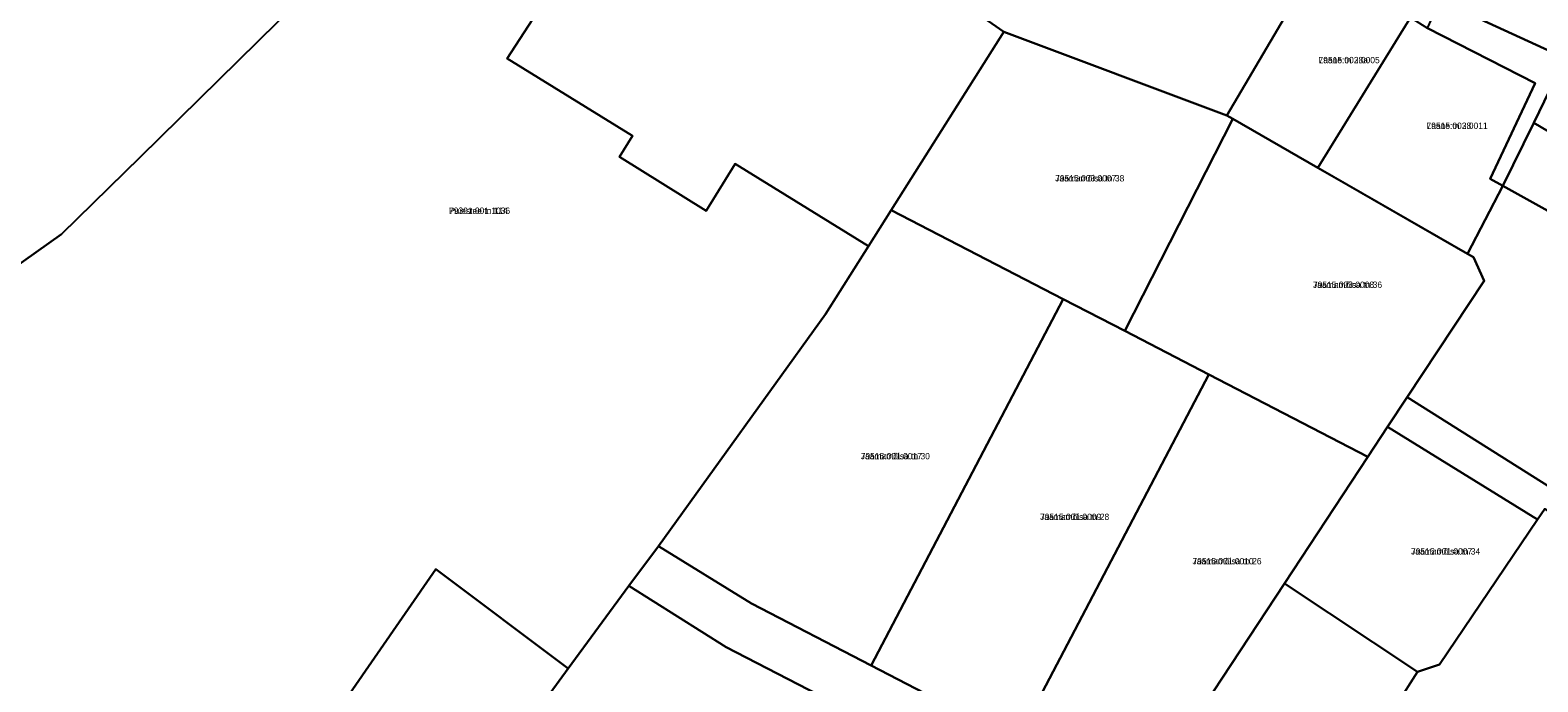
# Model space of a CAD drawing. Extents: x 643847 to 663718, y 6468443 to 6482775.
# Drawn here: x 660455.6 to 660813, y 6474885.1 to 6475039.7 of the extents above; entities that cross this region are included whole.
import ezdxf

# ---------------------------------------------------------------- set-up
doc = ezdxf.new("R2010")
doc.units = 0
for name, color, linetype in [('L_AADRESS', 7, 'Continuous'), ('PIIR', 7, 'Continuous'), ('TUNNUS', 7, 'Continuous')]:
    doc.layers.add(name, color=color, linetype=linetype)

msp = doc.modelspace()

# ---------------------------------------------------------------- linework, layer by layer
at = {"layer": 'PIIR'}
for points in [[(660900.81, 6474995.8), (660789.81, 6475046.7), (660808.63, 6475088.21), (660816.39, 6475102.88), (660715.65, 6475157.16), (660709.66, 6475146.11), (660690.52, 6475103.97), (660683.4, 6475107.4), (660677.3, 6475110.32), (660677.63, 6475110.9), (660695.84, 6475153.8), (660699.71, 6475162.86), (660705.56, 6475176.73), (660775.77, 6475137.86), (660799.02, 6475125.01), (660802.47, 6475131.23), (660804.65, 6475135.2), (660849.03, 6475110.51), (660861.93, 6475121.98), (660874.72, 6475124.68), (660939.76, 6475094.55), (660944.67, 6475092.21)], [(660338.1, 6475153.18), (660338.75, 6475154.16), (660518.86, 6475046.18), (660481.71, 6475009.71), (660462.95, 6474991.36), (660441.35, 6474976.03), (660286.27, 6475069.27)], [(660654.27, 6474988.46), (660622.71, 6475007.99), (660615.84, 6474996.9), (660595.24, 6475009.66), (660598.34, 6475014.68), (660568.66, 6475033.04), (660608.08, 6475093.85), (660686.39, 6475039.3), (660659.7, 6474997.04)], [(660782.74, 6475042.75), (660760.82, 6475007.09), (660740.63, 6475018.67), (660739.2, 6475019.47), (660759.86, 6475054.57), (660761, 6475056.49)], [(660914.52, 6474979.88), (660815.71, 6475025.4), (660811.99, 6475017.76), (660804.67, 6475002.78), (660801.63, 6475004.44), (660812.32, 6475027.13), (660786.81, 6475040.18), (660789.81, 6475046.7), (660900.81, 6474995.8), (660917.96, 6474987.72), (660964.98, 6474969.1), (660960.35, 6474958.78), (660951.58, 6474962.28), (660933.74, 6474969.29), (660918.97, 6474975.21)], [(660760.82, 6475007.09), (660782.74, 6475042.75), (660786.81, 6475040.18), (660812.32, 6475027.13), (660801.63, 6475004.44), (660804.67, 6475002.78), (660796.27, 6474986.71)], [(660700.42, 6474975.95), (660659.7, 6474997.04), (660686.39, 6475039.3), (660739.2, 6475019.47), (660740.63, 6475018.67), (660715.02, 6474968.39)], [(660914.52, 6474979.88), (660905.4, 6474964.03), (660900.29, 6474962.52), (660882.03, 6474973.09), (660882.86, 6474974.12), (660877.74, 6474977.31), (660878.52, 6474978.48), (660811.99, 6475017.76), (660815.71, 6475025.4)], [(660760.82, 6475007.09), (660768, 6475002.97), (660796.27, 6474986.71), (660797.74, 6474985.87), (660800.2, 6474980.29), (660782.02, 6474952.69), (660777.34, 6474945.6), (660772.68, 6474938.52), (660734.99, 6474958.04), (660715.02, 6474968.39), (660740.63, 6475018.67)], [(660811.99, 6475017.76), (660878.52, 6474978.48), (660877.74, 6474977.31), (660870.35, 6474964.76), (660865.33, 6474968.36), (660842.33, 6474981.82), (660804.67, 6475002.78)], [(660804.67, 6475002.78), (660842.33, 6474981.82), (660865.33, 6474968.36), (660831.2, 6474921.62), (660817.44, 6474930.31), (660782.02, 6474952.69), (660800.2, 6474980.29), (660797.74, 6474985.87), (660796.27, 6474986.71)], [(660700.42, 6474975.95), (660654.92, 6474889.02), (660626.58, 6474903.7), (660604.48, 6474917.36), (660644.09, 6474972.36), (660654.27, 6474988.46), (660659.7, 6474997.04)], [(660676.12, 6474878.04), (660654.92, 6474889.02), (660700.42, 6474975.95), (660715.02, 6474968.39), (660734.99, 6474958.04), (660689.48, 6474871.12)], [(660772.68, 6474938.52), (660752.88, 6474908.47), (660731.85, 6474876.54), (660717.58, 6474856.58), (660689.48, 6474871.12), (660734.99, 6474958.04)], [(660812.92, 6474923.64), (660789.62, 6474889.24), (660784.47, 6474887.49), (660752.88, 6474908.47), (660772.68, 6474938.52), (660777.34, 6474945.6)], [(660846.34, 6474906.13), (660826.73, 6474878.94), (660815.22, 6474867.81), (660810.37, 6474861.53), (660808.84, 6474862.45), (660800.84, 6474867.24), (660794.6, 6474870.98), (660791.4, 6474872.9), (660788.16, 6474874.82), (660782, 6474878.48), (660779.61, 6474879.9), (660784.47, 6474887.49), (660789.62, 6474889.24), (660812.92, 6474923.64), (660814.64, 6474926.16), (660838.19, 6474911.28)], [(660670.5, 6474867.48), (660649.81, 6474878.25), (660620.56, 6474893.41), (660597.47, 6474907.89), (660604.48, 6474917.36), (660626.58, 6474903.7), (660654.92, 6474889.02), (660676.12, 6474878.04), (660689.48, 6474871.12), (660717.58, 6474856.58), (660736.59, 6474846.73), (660729.63, 6474836.76), (660695.62, 6474854.47)], [(660468.89, 6474838.81), (660486.24, 6474827.89), (660502.24, 6474840.34), (660551.72, 6474911.85), (660583.08, 6474888.31), (660557.74, 6474853.55), (660548.89, 6474841.46), (660544.84, 6474837.75), (660526.72, 6474812.12), (660526.01, 6474811.17), (660519.55, 6474814.87), (660502.74, 6474788.1), (660454.79, 6474817.7), (660461.28, 6474828.33)], [(660784.47, 6474887.49), (660779.61, 6474879.9), (660763.03, 6474853.94), (660731.85, 6474876.54), (660752.88, 6474908.47)]]:
    msp.add_lwpolyline(points, close=True, dxfattribs=at)
for points in [[(660759.86, 6475054.57), (660739.2, 6475019.47), (660686.39, 6475039.3), (660608.08, 6475093.85), (660568.66, 6475033.04), (660598.34, 6475014.68), (660595.24, 6475009.66), (660615.84, 6474996.9), (660622.71, 6475007.99), (660654.27, 6474988.46), (660644.09, 6474972.36), (660604.48, 6474917.36), (660597.47, 6474907.89), (660583.08, 6474888.31), (660551.72, 6474911.85), (660502.24, 6474840.34), (660486.24, 6474827.89), (660468.89, 6474838.81), (660461.28, 6474828.33), (660454.79, 6474817.7)], [(660441.35, 6474976.03), (660462.95, 6474991.36), (660481.71, 6475009.71), (660518.86, 6475046.18)], [(660814.64, 6474926.16), (660812.92, 6474923.64), (660777.34, 6474945.6), (660782.02, 6474952.69), (660817.44, 6474930.31)], [(660557.74, 6474853.55), (660583.08, 6474888.31), (660597.47, 6474907.89), (660620.56, 6474893.41), (660649.81, 6474878.25)]]:
    msp.add_lwpolyline(points, dxfattribs=at)

# ---------------------------------------------------------------- texts
at = {"layer": 'L_AADRESS'}
for s, p in [('Lääne tn 28a', (660760.97, 6475031.89)), ('Lääne tn 28', (660786.57, 6475016.31)), ('Jaamamõisa tn 38', (660698.54, 6475003.85)), ('Puiestee tn 114', (660554.84, 6474996.16)), ('Jaamamõisa tn 36', (660759.65, 6474978.6)), ('Jaamamõisa tn 30', (660652.45, 6474937.94)), ('Jaamamõisa tn 28', (660694.96, 6474923.54)), ('Jaamamõisa tn 34', (660782.9, 6474915.35)), ('Jaamamõisa tn 26', (660731.08, 6474913.02))]:
    msp.add_text(s, height=1.5, dxfattribs=at).set_placement(p)
at = {"layer": 'TUNNUS'}
for s, p in [('79515:003:0005', (660760.97, 6475031.89)), ('79515:003:0011', (660786.57, 6475016.31)), ('79515:003:0007', (660698.54, 6475003.85)), ('79301:001:1036', (660554.84, 6474996.16)), ('79515:003:0008', (660759.65, 6474978.6)), ('79515:001:0017', (660652.45, 6474937.94)), ('79515:001:0009', (660694.96, 6474923.54)), ('79515:001:0007', (660782.9, 6474915.35)), ('79515:001:0010', (660731.08, 6474913.02))]:
    msp.add_text(s, height=1.5, dxfattribs=at).set_placement(p)

doc.saveas('drawing.dxf')
